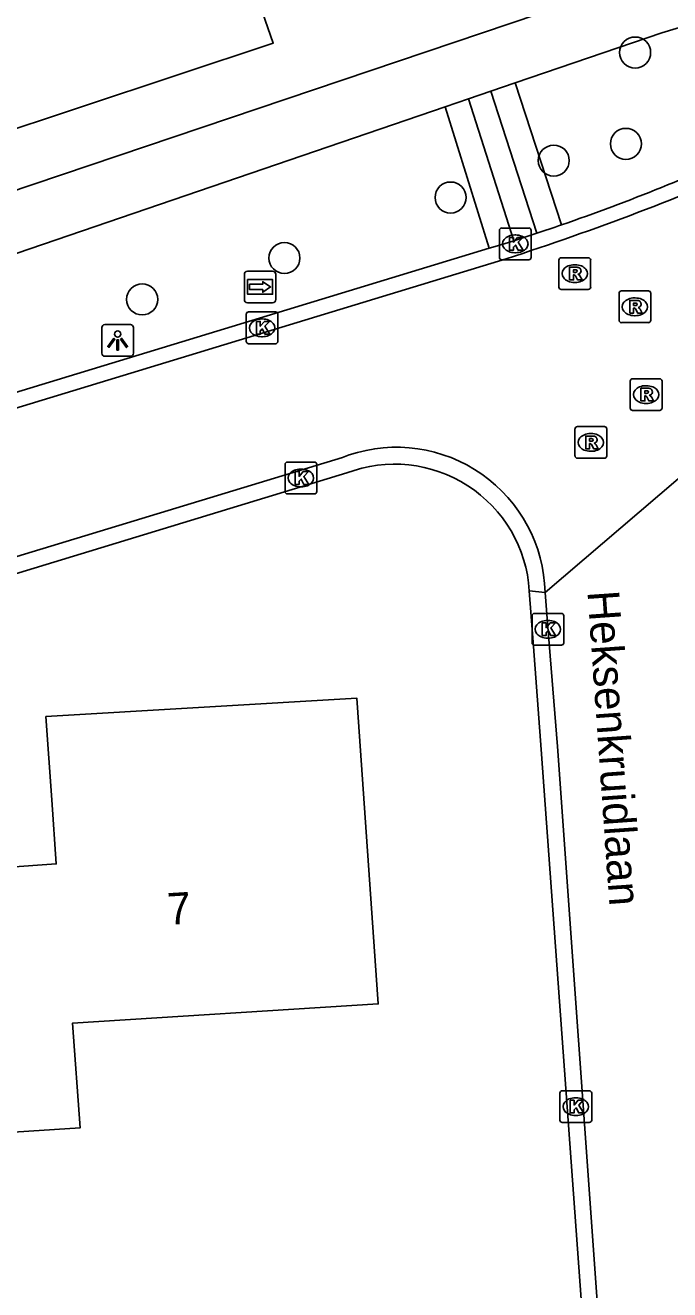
# Model space of a CAD drawing. Extents: x 162675 to 163482, y 379761 to 381227.
# Drawn here: x 163001.53 to 163021.84, y 380750.46 to 380790.32 of the extents above; entities that cross this region are included whole.
import ezdxf

# ---------------------------------------------------------------- set-up
doc = ezdxf.new("R2010")
doc.units = 0
for name, color, linetype in [('IMGEO_Boom', 7, 'Continuous'), ('IMGEO_Kolk', 7, 'Continuous'), ('IMGEO_Lichtpunt', 7, 'Continuous'), ('IMGEO_Openbare_ruimte_label', 7, 'Continuous'), ('IMGEO_Pand', 7, 'Continuous'), ('IMGEO_Pand_nummerreeks', 7, 'Continuous'), ('IMGEO_Pand_vergunning_verleend', 7, 'Continuous'), ('IMGEO_Rijbaan_lokaal_gesloten', 7, 'Continuous'), ('IMGEO_Rijbaan_lokaal_open', 7, 'Continuous'), ('IMGEO_Rioolput', 7, 'Continuous'), ('IMGEO_Voetpad_open', 7, 'Continuous'), ('IMGEO_Wegwijzer', 7, 'Continuous')]:
    doc.layers.add(name, color=color, linetype=linetype)

msp = doc.modelspace()

# ---------------------------------------------------------------- linework, layer by layer
at = {"layer": 'IMGEO_Boom'}
for centre in [(163020.755, 380789.466), (163020.462, 380786.587), (163018.189, 380786.058), (163014.937, 380784.895), (163009.697, 380782.988), (163005.212, 380781.684)]:
    msp.add_circle(centre, 0.489, dxfattribs=at)
at = {"layer": 'IMGEO_Kolk'}
for p, q in [((163016.475, 380783.008), (163016.475, 380783.86)), ((163016.55, 380783.934), (163017.402, 380783.934)), ((163016.963, 380783.714), (163016.988, 380783.714)), ((163017.476, 380783.86), (163017.476, 380783.008)), ((163017.402, 380782.934), (163016.55, 380782.934)), ((163016.986, 380783.154), (163016.961, 380783.154)), ((163008.492, 380780.361), (163008.492, 380781.213)), ((163008.567, 380781.287), (163009.419, 380781.287)), ((163009.493, 380781.213), (163009.493, 380780.361)), ((163008.98, 380781.067), (163009.005, 380781.067)), ((163009.003, 380780.507), (163008.978, 380780.507)), ((163009.419, 380780.287), (163008.567, 380780.287)), ((163009.717, 380775.627), (163009.717, 380776.479)), ((163009.792, 380776.553), (163010.644, 380776.553)), ((163010.718, 380776.479), (163010.718, 380775.627)), ((163010.205, 380776.333), (163010.23, 380776.333)), ((163010.228, 380775.773), (163010.203, 380775.773)), ((163010.644, 380775.553), (163009.792, 380775.553)), ((163017.503, 380770.857), (163017.503, 380771.709)), ((163017.578, 380771.783), (163018.43, 380771.783)), ((163018.504, 380771.709), (163018.504, 380770.857)), ((163017.991, 380771.563), (163018.016, 380771.563)), ((163018.014, 380771.003), (163017.989, 380771.003)), ((163018.43, 380770.783), (163017.578, 380770.783)), ((163018.383, 380755.809), (163018.383, 380756.661)), ((163018.458, 380756.735), (163019.31, 380756.735)), ((163018.871, 380756.515), (163018.896, 380756.515)), ((163019.384, 380756.661), (163019.384, 380755.809)), ((163019.31, 380755.735), (163018.458, 380755.735)), ((163018.894, 380755.955), (163018.869, 380755.955))]:
    msp.add_line(p, q, dxfattribs=at)
for points in [[(163016.475, 380783.008), (163016.475, 380783.86)], [(163016.55, 380783.934), (163017.402, 380783.934)], [(163016.796, 380783.634), (163016.919, 380783.634), (163016.919, 380783.483), (163017.049, 380783.634), (163017.213, 380783.634), (163017.067, 380783.483), (163017.22, 380783.234), (163017.068, 380783.234), (163016.983, 380783.398), (163016.919, 380783.331), (163016.919, 380783.234), (163016.796, 380783.234), (163016.796, 380783.634)], [(163017.476, 380783.86), (163017.476, 380783.008)], [(163017.402, 380782.934), (163016.55, 380782.934)], [(163008.492, 380780.361), (163008.492, 380781.213)], [(163008.567, 380781.287), (163009.419, 380781.287)], [(163009.493, 380781.213), (163009.493, 380780.361)], [(163008.813, 380780.987), (163008.936, 380780.987), (163008.936, 380780.836), (163009.066, 380780.987), (163009.23, 380780.987), (163009.084, 380780.836), (163009.237, 380780.587), (163009.085, 380780.587), (163009, 380780.751), (163008.936, 380780.684), (163008.936, 380780.587), (163008.813, 380780.587), (163008.813, 380780.987)], [(163009.419, 380780.287), (163008.567, 380780.287)], [(163009.717, 380775.627), (163009.717, 380776.479)], [(163009.792, 380776.553), (163010.644, 380776.553)], [(163010.718, 380776.479), (163010.718, 380775.627)], [(163010.038, 380776.253), (163010.161, 380776.253), (163010.161, 380776.102), (163010.291, 380776.253), (163010.455, 380776.253), (163010.309, 380776.102), (163010.462, 380775.853), (163010.31, 380775.853), (163010.225, 380776.017), (163010.161, 380775.95), (163010.161, 380775.853), (163010.038, 380775.853), (163010.038, 380776.253)], [(163010.644, 380775.553), (163009.792, 380775.553)], [(163017.503, 380770.857), (163017.503, 380771.709)], [(163017.578, 380771.783), (163018.43, 380771.783)], [(163018.504, 380771.709), (163018.504, 380770.857)], [(163017.824, 380771.483), (163017.947, 380771.483), (163017.947, 380771.332), (163018.077, 380771.483), (163018.241, 380771.483), (163018.095, 380771.332), (163018.248, 380771.083), (163018.096, 380771.083), (163018.011, 380771.247), (163017.947, 380771.18), (163017.947, 380771.083), (163017.824, 380771.083), (163017.824, 380771.483)], [(163018.43, 380770.783), (163017.578, 380770.783)], [(163018.383, 380755.809), (163018.383, 380756.661)], [(163018.458, 380756.735), (163019.31, 380756.735)], [(163019.384, 380756.661), (163019.384, 380755.809)], [(163018.704, 380756.435), (163018.827, 380756.435), (163018.827, 380756.284), (163018.957, 380756.435), (163019.121, 380756.435), (163018.975, 380756.284), (163019.128, 380756.035), (163018.976, 380756.035), (163018.891, 380756.199), (163018.827, 380756.132), (163018.827, 380756.035), (163018.704, 380756.035), (163018.704, 380756.435)], [(163019.31, 380755.735), (163018.458, 380755.735)]]:
    msp.add_lwpolyline(points, dxfattribs=at)
for centre, start, end in [((163016.552, 380783.858), 91.552, 178.448), ((163016.552, 380783.858), 91.552, 178.448), ((163017.4, 380783.858), 1.552, 88.448), ((163017.4, 380783.858), 1.552, 88.448), ((163016.552, 380783.01), 181.552, 268.448), ((163016.552, 380783.01), 181.552, 268.448), ((163017.4, 380783.01), 271.552, 358.448), ((163017.4, 380783.01), 271.552, 358.448), ((163008.569, 380781.211), 91.552, 178.448), ((163008.569, 380781.211), 91.552, 178.448), ((163009.417, 380781.211), 1.552, 88.448), ((163009.417, 380781.211), 1.552, 88.448), ((163008.569, 380780.363), 181.552, 268.448), ((163008.569, 380780.363), 181.552, 268.448), ((163009.417, 380780.363), 271.552, 358.448), ((163009.417, 380780.363), 271.552, 358.448), ((163009.794, 380776.477), 91.552, 178.448), ((163009.794, 380776.477), 91.552, 178.448), ((163010.642, 380776.477), 1.552, 88.448), ((163010.642, 380776.477), 1.552, 88.448), ((163009.794, 380775.629), 181.552, 268.448), ((163009.794, 380775.629), 181.552, 268.448), ((163010.642, 380775.629), 271.552, 358.448), ((163010.642, 380775.629), 271.552, 358.448), ((163017.58, 380771.707), 91.552, 178.448), ((163017.58, 380771.707), 91.552, 178.448), ((163018.428, 380771.707), 1.552, 88.448), ((163018.428, 380771.707), 1.552, 88.448), ((163017.58, 380770.859), 181.552, 268.448), ((163017.58, 380770.859), 181.552, 268.448), ((163018.428, 380770.859), 271.552, 358.448), ((163018.428, 380770.859), 271.552, 358.448), ((163018.46, 380756.659), 91.552, 178.448), ((163018.46, 380756.659), 91.552, 178.448), ((163019.308, 380756.659), 1.552, 88.448), ((163019.308, 380756.659), 1.552, 88.448), ((163018.46, 380755.811), 181.552, 268.448), ((163018.46, 380755.811), 181.552, 268.448), ((163019.308, 380755.811), 271.552, 358.448), ((163019.308, 380755.811), 271.552, 358.448)]:
    msp.add_arc(centre, 0.0765, start, end, dxfattribs=at)
for centre, major_axis, ratio, start_param, end_param in [((163016.962, 380783.434), (-0.387, 0.002), 0.722429, 4.712389, 7.853982), ((163016.987, 380783.434), (-0.39, 0.002), 0.717154, 1.570796, 4.712389), ((163008.979, 380780.787), (-0.387, 0.002), 0.722429, 4.712389, 7.853982), ((163009.004, 380780.787), (-0.39, 0.002), 0.717154, 1.570796, 4.712389), ((163010.204, 380776.053), (-0.387, 0.002), 0.722429, 4.712389, 7.853982), ((163010.229, 380776.053), (-0.39, 0.002), 0.717154, 1.570796, 4.712389), ((163017.99, 380771.283), (-0.387, 0.002), 0.722429, 4.712389, 7.853982), ((163018.015, 380771.283), (-0.39, 0.002), 0.717154, 1.570796, 4.712389), ((163018.87, 380756.235), (-0.387, 0.002), 0.722429, 4.712389, 7.853982), ((163018.895, 380756.235), (-0.39, 0.002), 0.717154, 1.570796, 4.712389)]:
    msp.add_ellipse(centre, major_axis=major_axis, ratio=ratio, start_param=start_param, end_param=end_param, dxfattribs=at)
at = {"layer": 'IMGEO_Lichtpunt'}
for p, q in [((163003.941, 380780.793), (163003.941, 380779.986)), ((163003.941, 380780.793), (163003.941, 380779.986)), ((163004.843, 380780.888), (163004.035, 380780.888)), ((163004.843, 380780.888), (163004.035, 380780.888)), ((163004.937, 380779.986), (163004.937, 380780.793)), ((163004.937, 380779.986), (163004.937, 380780.793)), ((163004.035, 380779.892), (163004.843, 380779.892)), ((163004.035, 380779.892), (163004.843, 380779.892))]:
    msp.add_line(p, q, dxfattribs=at)
for points in [[(163004.315, 380780.457), (163004.354, 380780.429), (163004.166, 380780.167), (163004.128, 380780.194), (163004.315, 380780.457)], [(163004.417, 380780.409), (163004.464, 380780.409), (163004.464, 380780.087), (163004.417, 380780.087), (163004.417, 380780.409)], [(163004.527, 380780.429), (163004.565, 380780.456), (163004.752, 380780.194), (163004.713, 380780.166), (163004.527, 380780.429)]]:
    msp.add_lwpolyline(points, dxfattribs=at)
msp.add_circle((163004.44, 380780.591), 0.0994, dxfattribs=at)
for centre, start, end in [((163004.035, 380780.793), 90, 180), ((163004.035, 380780.793), 90, 180), ((163004.843, 380780.793), 0, 90), ((163004.843, 380780.793), 0, 90), ((163004.035, 380779.986), 180, 270), ((163004.035, 380779.986), 180, 270), ((163004.843, 380779.986), 270, 0), ((163004.843, 380779.986), 270, 360)]:
    msp.add_arc(centre, 0.0946, start, end, dxfattribs=at)
at = {"layer": 'IMGEO_Pand'}
msp.add_lwpolyline([(163002.362, 380765.911), (163002.176, 380768.534), (163011.975, 380769.115), (163012.657, 380759.471), (163003.019, 380758.872), (163003.253, 380755.563), (163000.013, 380755.362), (162999.426, 380763.668), (163002.505, 380763.886), (163002.362, 380765.911)], dxfattribs=at)
at = {"layer": 'IMGEO_Pand_vergunning_verleend'}
msp.add_lwpolyline([(162994.288, 380797.865), (163005.301, 380801.399), (163009.345, 380789.757), (162997.187, 380785.73), (162994.667, 380792.767), (162995.949, 380793.226), (162994.288, 380797.865)], dxfattribs=at)
at = {"layer": 'IMGEO_Rijbaan_lokaal_gesloten'}
for points in [[(162948.75, 380762.271), (163016.688, 380782.965)], [(163011.738, 380776.78), (163011.53, 380776.704), (162961.731, 380761.565)], [(163017.916, 380772.446), (163022.107, 380776.024)], [(163023.593, 380693.674), (163018.303, 380767.59), (163017.988, 380771.487), (163017.916, 380772.446)]]:
    msp.add_lwpolyline(points, dxfattribs=at)
for centre, radius, start, end in [((162991.57, 380861.105), 82.078, 287.81996, 293.9465), ((163013.228, 380772.334), 4.689, 1.3655, 108.5335)]:
    msp.add_arc(centre, radius, start, end, dxfattribs=at)
at = {"layer": 'IMGEO_Rijbaan_lokaal_open'}
for points in [[(163016.21, 380788.247), (163016.973, 380788.507)], [(163016.973, 380788.507), (163018.43, 380784.032)], [(163014.767, 380787.754), (163015.496, 380788.003)], [(163015.496, 380788.003), (163016.926, 380783.534)], [(163017.65, 380783.769), (163016.21, 380788.247)], [(163016.15, 380783.294), (163014.767, 380787.754)], [(163016.926, 380783.534), (163017.65, 380783.769)], [(162995.902, 380777.131), (163016.15, 380783.294)], [(163016.926, 380783.534), (163016.492, 380783.398), (163016.15, 380783.294)], [(163011.662, 380776.211), (162963.124, 380761.423)], [(163021.448, 380717.228), (163021.353, 380718.534), (163017.796, 380767.498), (163017.545, 380770.745), (163017.417, 380772.498)], [(163017.916, 380772.446), (163017.417, 380772.498)]]:
    msp.add_lwpolyline(points, dxfattribs=at)
for centre, radius, start, end in [((162997.107, 380845.813), 65.357, 289.04112, 294.94721), ((162999.002, 380840.364), 59.588, 288.23731, 289.02879), ((163013.172, 380772.236), 4.253, 3.5387, 110.8028)]:
    msp.add_arc(centre, radius, start, end, dxfattribs=at)
at = {"layer": 'IMGEO_Rioolput'}
for p, q in [((163018.351, 380782.071), (163018.351, 380782.923)), ((163018.426, 380782.997), (163019.278, 380782.997)), ((163019.352, 380782.923), (163019.352, 380782.071)), ((163018.839, 380782.777), (163018.864, 380782.777)), ((163019.278, 380781.997), (163018.426, 380781.997)), ((163018.862, 380782.217), (163018.837, 380782.217)), ((163020.246, 380781.024), (163020.246, 380781.876)), ((163020.321, 380781.95), (163021.173, 380781.95)), ((163020.734, 380781.73), (163020.759, 380781.73)), ((163021.247, 380781.876), (163021.247, 380781.024)), ((163021.173, 380780.95), (163020.321, 380780.95)), ((163020.757, 380781.17), (163020.732, 380781.17)), ((163020.601, 380778.257), (163020.601, 380779.109)), ((163020.676, 380779.183), (163021.528, 380779.183)), ((163021.089, 380778.963), (163021.114, 380778.963)), ((163021.602, 380779.109), (163021.602, 380778.257)), ((163021.112, 380778.403), (163021.087, 380778.403)), ((163021.528, 380778.183), (163020.676, 380778.183)), ((163018.858, 380776.748), (163018.858, 380777.6)), ((163018.933, 380777.674), (163019.785, 380777.674)), ((163019.859, 380777.6), (163019.859, 380776.748)), ((163019.346, 380777.454), (163019.371, 380777.454)), ((163019.369, 380776.894), (163019.344, 380776.894)), ((163019.785, 380776.674), (163018.933, 380776.674))]:
    msp.add_line(p, q, dxfattribs=at)
for points in [[(163018.351, 380782.071), (163018.351, 380782.923)], [(163018.426, 380782.997), (163019.278, 380782.997)], [(163019.352, 380782.923), (163019.352, 380782.071)], [(163018.94, 380782.695), (163018.688, 380782.697), (163018.688, 380782.297)], [(163018.688, 380782.297), (163018.812, 380782.297), (163018.812, 380782.459), (163018.823, 380782.459)], [(163018.866, 380782.616), (163018.812, 380782.616), (163018.812, 380782.535)], [(163018.812, 380782.535), (163018.864, 380782.535)], [(163018.87, 380782.43), (163018.941, 380782.297), (163019.081, 380782.297), (163019.016, 380782.423)], [(163019.278, 380781.997), (163018.426, 380781.997)], [(163020.246, 380781.024), (163020.246, 380781.876)], [(163020.321, 380781.95), (163021.173, 380781.95)], [(163020.835, 380781.648), (163020.583, 380781.65), (163020.583, 380781.25)], [(163021.247, 380781.876), (163021.247, 380781.024)], [(163020.583, 380781.25), (163020.707, 380781.25), (163020.707, 380781.412), (163020.718, 380781.412)], [(163020.761, 380781.569), (163020.707, 380781.569), (163020.707, 380781.488)], [(163020.707, 380781.488), (163020.759, 380781.488)], [(163020.765, 380781.383), (163020.836, 380781.25), (163020.976, 380781.25), (163020.911, 380781.376)], [(163021.173, 380780.95), (163020.321, 380780.95)], [(163020.601, 380778.257), (163020.601, 380779.109)], [(163020.676, 380779.183), (163021.528, 380779.183)], [(163021.19, 380778.881), (163020.938, 380778.883), (163020.938, 380778.483)], [(163021.116, 380778.802), (163021.062, 380778.802), (163021.062, 380778.721)], [(163021.602, 380779.109), (163021.602, 380778.257)], [(163020.938, 380778.483), (163021.062, 380778.483), (163021.062, 380778.645), (163021.073, 380778.645)], [(163021.062, 380778.721), (163021.114, 380778.721)], [(163021.12, 380778.616), (163021.191, 380778.483), (163021.331, 380778.483), (163021.266, 380778.609)], [(163021.528, 380778.183), (163020.676, 380778.183)], [(163018.858, 380776.748), (163018.858, 380777.6)], [(163018.933, 380777.674), (163019.785, 380777.674)], [(163019.859, 380777.6), (163019.859, 380776.748)], [(163019.447, 380777.372), (163019.195, 380777.374), (163019.195, 380776.974)], [(163019.373, 380777.293), (163019.319, 380777.293), (163019.319, 380777.212)], [(163019.319, 380777.212), (163019.371, 380777.212)], [(163019.195, 380776.974), (163019.319, 380776.974), (163019.319, 380777.136), (163019.33, 380777.136)], [(163019.377, 380777.107), (163019.448, 380776.974), (163019.588, 380776.974), (163019.523, 380777.1)], [(163019.785, 380776.674), (163018.933, 380776.674)]]:
    msp.add_lwpolyline(points, dxfattribs=at)
for centre, radius, start, end in [((163018.428, 380782.921), 0.0765, 91.552, 178.448), ((163018.428, 380782.921), 0.0765, 91.552, 178.448), ((163019.276, 380782.921), 0.0765, 1.552, 88.448), ((163019.276, 380782.921), 0.0765, 1.552, 88.448), ((163018.822, 380782.406), 0.0533, 26.0293, 88.6989), ((163018.848, 380782.724), 0.19, 274.7715, 282.9687), ((163018.872, 380782.52), 0.0964, 77.0061, 93.1865), ((163018.886, 380782.577), 0.0378, 276.6634, 79.6772), ((163018.939, 380782.585), 0.109, 350.3612, 89.416), ((163018.937, 380782.585), 0.112, 277.5842, 350.9817), ((163018.921, 380782.37), 0.108, 29.5134, 73.7905), ((163018.428, 380782.073), 0.0765, 181.552, 268.448), ((163018.428, 380782.073), 0.0765, 181.552, 268.448), ((163019.276, 380782.073), 0.0765, 271.552, 358.448), ((163019.276, 380782.073), 0.0765, 271.552, 358.448), ((163020.323, 380781.874), 0.0765, 91.552, 178.448), ((163020.323, 380781.874), 0.0765, 91.552, 178.448), ((163020.834, 380781.538), 0.109, 350.3612, 89.416), ((163021.171, 380781.874), 0.0765, 1.552, 88.448), ((163021.171, 380781.874), 0.0765, 1.552, 88.448), ((163020.717, 380781.359), 0.0533, 26.0293, 88.6989), ((163020.743, 380781.677), 0.19, 274.7715, 282.9687), ((163020.767, 380781.473), 0.0964, 77.0061, 93.1865), ((163020.781, 380781.53), 0.0378, 276.6634, 79.6772), ((163020.832, 380781.538), 0.112, 277.5842, 350.9817), ((163020.816, 380781.323), 0.108, 29.5134, 73.7905), ((163020.323, 380781.026), 0.0765, 181.552, 268.448), ((163020.323, 380781.026), 0.0765, 181.552, 268.448), ((163021.171, 380781.026), 0.0765, 271.552, 358.448), ((163021.171, 380781.026), 0.0765, 271.552, 358.448), ((163020.678, 380779.107), 0.0765, 91.552, 178.448), ((163020.678, 380779.107), 0.0765, 91.552, 178.448), ((163021.122, 380778.706), 0.0964, 77.0061, 93.1865), ((163021.136, 380778.763), 0.0378, 276.6634, 79.6772), ((163021.189, 380778.771), 0.109, 350.3612, 89.416), ((163021.526, 380779.107), 0.0765, 1.552, 88.448), ((163021.526, 380779.107), 0.0765, 1.552, 88.448), ((163021.072, 380778.592), 0.0533, 26.0293, 88.6989), ((163021.098, 380778.91), 0.19, 274.7715, 282.9687), ((163021.187, 380778.771), 0.112, 277.5842, 350.9817), ((163021.171, 380778.556), 0.108, 29.5134, 73.7905), ((163020.678, 380778.259), 0.0765, 181.552, 268.448), ((163020.678, 380778.259), 0.0765, 181.552, 268.448), ((163021.526, 380778.259), 0.0765, 271.552, 358.448), ((163021.526, 380778.259), 0.0765, 271.552, 358.448), ((163018.935, 380777.598), 0.0765, 91.552, 178.448), ((163018.935, 380777.598), 0.0765, 91.552, 178.448), ((163019.783, 380777.598), 0.0765, 1.552, 88.448), ((163019.783, 380777.598), 0.0765, 1.552, 88.448), ((163019.355, 380777.401), 0.19, 274.7715, 282.9687), ((163019.379, 380777.197), 0.0964, 77.0061, 93.1865), ((163019.393, 380777.254), 0.0378, 276.6634, 79.6772), ((163019.446, 380777.262), 0.109, 350.3612, 89.416), ((163019.444, 380777.262), 0.112, 277.5842, 350.9817), ((163019.329, 380777.083), 0.0533, 26.0293, 88.6989), ((163019.428, 380777.047), 0.108, 29.5134, 73.7905), ((163018.935, 380776.75), 0.0765, 181.552, 268.448), ((163018.935, 380776.75), 0.0765, 181.552, 268.448), ((163019.783, 380776.75), 0.0765, 271.552, 358.448), ((163019.783, 380776.75), 0.0765, 271.552, 358.448)]:
    msp.add_arc(centre, radius, start, end, dxfattribs=at)
for centre, major_axis, ratio, start_param, end_param in [((163018.838, 380782.497), (-0.387, 0.002), 0.722429, 4.712389, 7.853982), ((163018.863, 380782.497), (-0.39, 0.002), 0.717154, 1.570796, 4.712389), ((163020.733, 380781.45), (-0.387, 0.002), 0.722429, 4.712389, 7.853982), ((163020.758, 380781.45), (-0.39, 0.002), 0.717154, 1.570796, 4.712389), ((163021.088, 380778.683), (-0.387, 0.002), 0.722429, 4.712389, 7.853982), ((163021.113, 380778.683), (-0.39, 0.002), 0.717154, 1.570796, 4.712389), ((163019.345, 380777.174), (-0.387, 0.002), 0.722429, 4.712389, 7.853982), ((163019.37, 380777.174), (-0.39, 0.002), 0.717154, 1.570796, 4.712389)]:
    msp.add_ellipse(centre, major_axis=major_axis, ratio=ratio, start_param=start_param, end_param=end_param, dxfattribs=at)
at = {"layer": 'IMGEO_Voetpad_open'}
for points in [[(163021.239, 380791.885), (162992.937, 380782.334)], [(163024.877, 380786.639), (163024.739, 380786.977), (163023.438, 380790.648), (163021.596, 380790.086), (163016.973, 380788.507)], [(163016.21, 380788.247), (163015.496, 380788.003)], [(163014.767, 380787.754), (162993.48, 380780.484)]]:
    msp.add_lwpolyline(points, dxfattribs=at)
at = {"layer": 'IMGEO_Wegwijzer'}
for p, q in [((163008.435, 380781.675), (163008.435, 380782.475)), ((163008.435, 380782.475), (163008.435, 380781.675)), ((163008.535, 380782.575), (163009.325, 380782.575)), ((163009.325, 380782.575), (163008.535, 380782.575)), ((163009.425, 380782.475), (163009.425, 380781.675)), ((163009.425, 380781.675), (163009.425, 380782.475)), ((163009.325, 380781.575), (163008.535, 380781.575)), ((163008.535, 380781.575), (163009.325, 380781.575))]:
    msp.add_line(p, q, dxfattribs=at)
for points in [[(163008.536, 380782.307), (163009.324, 380782.307), (163009.324, 380781.843), (163008.536, 380781.843), (163008.536, 380782.307)], [(163008.601, 380782.159), (163008.601, 380782.075), (163008.601, 380781.991), (163009.012, 380781.991), (163009.012, 380781.908), (163009.259, 380782.075), (163009.012, 380782.242), (163009.012, 380782.159), (163008.601, 380782.159)]]:
    msp.add_lwpolyline(points, dxfattribs=at)
for centre, start, end in [((163008.535, 380782.475), 90, 180), ((163008.535, 380782.475), 90, 180), ((163009.325, 380782.475), 0, 90), ((163009.325, 380782.475), 360, 90), ((163008.535, 380781.675), 180, 270), ((163008.535, 380781.675), 180, 270), ((163009.325, 380781.675), 270, 0), ((163009.325, 380781.675), 270, 0)]:
    msp.add_arc(centre, 0.1, start, end, dxfattribs=at)

# ---------------------------------------------------------------- texts
at = {"layer": 'IMGEO_Openbare_ruimte_label'}
msp.add_text('Heksenkruidlaan', height=1, rotation=274.0122, dxfattribs=at).set_placement((163019.25, 380772.475))
at = {"layer": 'IMGEO_Pand_nummerreeks'}
msp.add_text('7', height=1, rotation=3.5566, dxfattribs=at).set_placement((163006.035, 380761.964))

doc.saveas('drawing.dxf')
